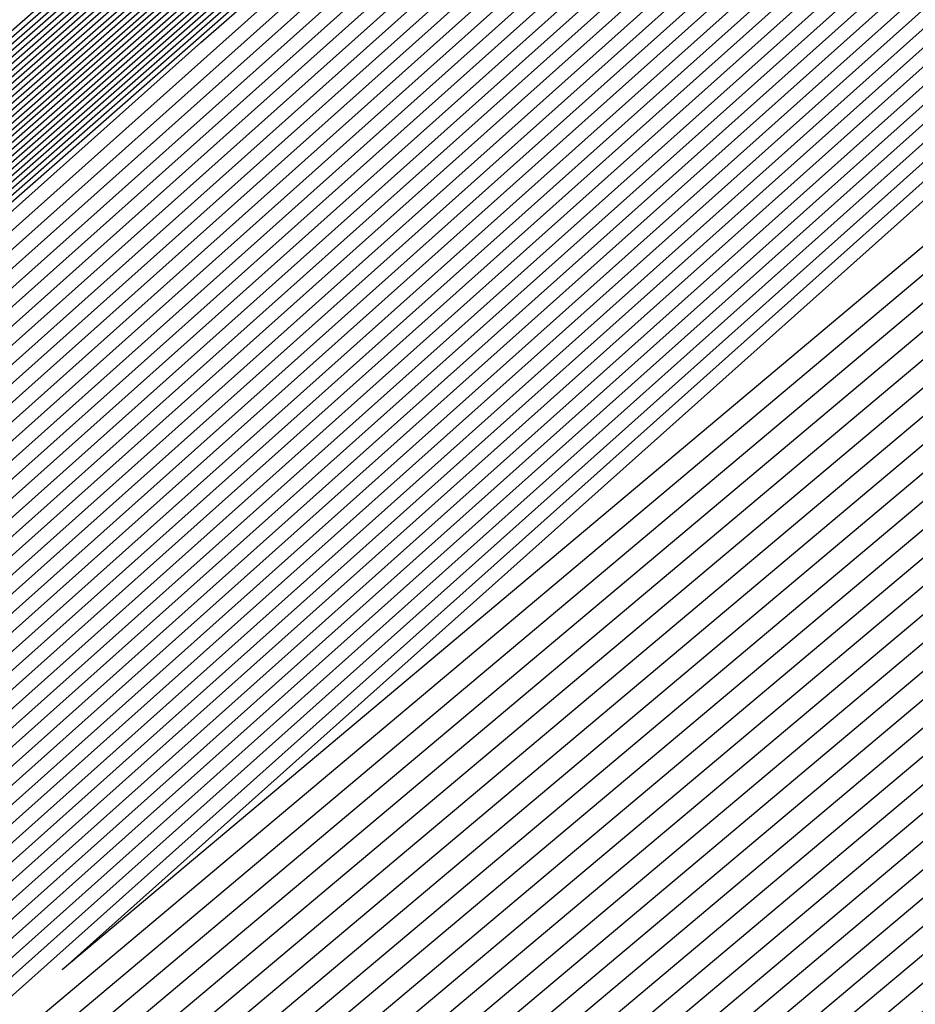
# Model space of a CAD drawing. Extents: x 3249832 to 3255657, y 13789405 to 13793316.
# Tile 920 of 1056: x 3253211.39 to 3253211.524, y 13791259.951 to 13791260.098. Entities that reach past the tile are written whole.
import ezdxf

# ---------------------------------------------------------------- set-up
doc = ezdxf.new("R2010")
doc.units = 0
doc.header["$LTSCALE"] = 100
doc.header["$MEASUREMENT"] = 0
for name, color, linetype in [('GRATIO_03231_CON', 1, 'CONTINUOUS'), ('GRATIO_0323_ICON', 1, 'CONTINUOUS'), ('TARGETS_EAST', 7, 'CONTINUOUS')]:
    doc.layers.add(name, color=color, linetype=linetype)

# ---------------------------------------------------------------- blocks, each defined once
blk = doc.blocks.new('Gratio_032316_contours')
at = {"layer": 'GRATIO_03231_CON', "color": 5, "linetype": 'Continuous', "flags": 128}
for points in [[(3253222.18973, 13791268.9562), (3253208.47101, 13791257.20698), (3253202.18439, 13791251.92482), (3253202.18439, 13791251.92482), (3253208.30778, 13791257.39414), (3253221.8874, 13791269.30278)], [(3253222.33685, 13791269.08692), (3253208.70035, 13791257.40813), (3253202.45141, 13791252.15761), (3253202.45141, 13791252.15761), (3253208.5381, 13791257.59416), (3253222.03635, 13791269.43142)], [(3253222.41042, 13791269.15229), (3253208.81502, 13791257.50869), (3253202.58492, 13791252.27401), (3253202.58492, 13791252.27401), (3253208.65326, 13791257.69417), (3253222.11082, 13791269.49575)], [(3253222.48398, 13791269.21765), (3253208.92969, 13791257.60926), (3253202.71843, 13791252.39041), (3253202.71843, 13791252.39041), (3253208.76842, 13791257.79418), (3253222.18529, 13791269.56007)], [(3253222.55754, 13791269.28301), (3253209.04436, 13791257.70983), (3253202.85194, 13791252.50681), (3253202.85193, 13791252.50681), (3253208.88358, 13791257.89419), (3253222.25977, 13791269.62439)], [(3253222.70467, 13791269.41374), (3253209.2737, 13791257.91097), (3253203.11895, 13791252.7396), (3253203.11895, 13791252.7396), (3253209.1139, 13791258.0942), (3253222.40871, 13791269.75304)], [(3253222.77823, 13791269.4791), (3253209.38837, 13791258.01154), (3253203.25246, 13791252.856), (3253203.25246, 13791252.856), (3253209.22906, 13791258.19421), (3253222.48319, 13791269.81736)], [(3253222.8518, 13791269.54447), (3253209.50304, 13791258.11211), (3253203.38597, 13791252.97239), (3253203.38597, 13791252.97239), (3253209.34422, 13791258.29422), (3253222.55766, 13791269.88168)], [(3253222.92536, 13791269.60983), (3253209.61771, 13791258.21268), (3253203.51947, 13791253.08879), (3253203.51947, 13791253.08879), (3253209.45938, 13791258.39423), (3253222.63214, 13791269.946)], [(3253294.55593, 13791331.78482), (3253282.65133, 13791321.30274), (3253268.6032, 13791309.01445), (3253256.6338, 13791298.60027), (3253249.91373, 13791292.81609), (3253247.40711, 13791290.71997), (3253247.02638, 13791290.44557), (3253246.62867, 13791290.09727), (3253243.8498, 13791287.66252), (3253236.27025, 13791281.09954), (3253223.07249, 13791269.74056), (3253209.84706, 13791258.41382), (3253203.78649, 13791253.32159), (3253203.78649, 13791253.32159), (3253209.68971, 13791258.59423), (3253222.78114, 13791270.07458), (3253235.89161, 13791281.53353), (3253243.79641, 13791288.43297), (3253249.04881, 13791292.99861), (3253256.14655, 13791299.14707), (3253268.13516, 13791309.52901), (3253282.25127, 13791321.73092), (3253294.2793, 13791332.07331)], [(3253294.30341, 13791331.56698), (3253282.46184, 13791321.1404), (3253268.48808, 13791308.91717), (3253256.58203, 13791298.55815), (3253249.89752, 13791292.80461), (3253247.40414, 13791290.71961), (3253247.02543, 13791290.44664), (3253246.629, 13791290.09938), (3253243.85878, 13791287.67218), (3253236.30279, 13791281.1296), (3253223.14605, 13791269.80592), (3253209.96173, 13791258.51439), (3253203.92, 13791253.43798), (3253203.92, 13791253.43798), (3253209.80487, 13791258.69424), (3253222.85565, 13791270.13885), (3253235.92547, 13791281.56208), (3253243.80512, 13791288.43921), (3253249.03601, 13791292.98573), (3253256.09723, 13791299.1022), (3253268.02248, 13791309.42905), (3253282.06389, 13791321.56632), (3253294.02824, 13791331.85395)], [(3253294.05089, 13791331.34915), (3253282.27235, 13791320.97806), (3253268.37296, 13791308.8199), (3253256.53026, 13791298.51602), (3253249.8813, 13791292.79314), (3253247.40117, 13791290.71925), (3253247.02448, 13791290.44772), (3253246.62933, 13791290.10149), (3253243.86776, 13791287.68184), (3253236.33533, 13791281.15966), (3253223.21961, 13791269.87129), (3253210.0764, 13791258.61496), (3253204.05351, 13791253.55438), (3253204.05351, 13791253.55438), (3253209.92004, 13791258.79424), (3253222.93017, 13791270.20313), (3253235.95934, 13791281.59062), (3253243.81382, 13791288.44544), (3253249.02321, 13791292.97286), (3253256.04791, 13791299.05733), (3253267.90979, 13791309.32909), (3253281.87651, 13791321.40172), (3253293.77719, 13791331.63458)], [(3253293.79837, 13791331.13131), (3253282.08285, 13791320.81572), (3253268.25784, 13791308.72262), (3253256.47849, 13791298.4739), (3253249.86508, 13791292.78166), (3253247.39821, 13791290.71889), (3253247.02354, 13791290.4488), (3253246.62966, 13791290.1036), (3253243.87675, 13791287.6915), (3253236.36787, 13791281.18972), (3253223.29318, 13791269.93665), (3253210.19107, 13791258.71553), (3253204.18702, 13791253.67078), (3253204.18701, 13791253.67078), (3253210.0352, 13791258.89424), (3253223.00468, 13791270.26741), (3253235.9932, 13791281.61917), (3253243.82253, 13791288.45167), (3253249.01041, 13791292.95999), (3253255.9986, 13791299.01245), (3253267.79711, 13791309.22914), (3253281.68913, 13791321.23712), (3253293.52613, 13791331.41522)], [(3253281.70387, 13791320.49104), (3253268.02759, 13791308.52807), (3253256.37495, 13791298.38965), (3253249.83265, 13791292.75871), (3253247.39227, 13791290.71816), (3253247.02165, 13791290.45095), (3253246.63032, 13791290.10782), (3253243.89471, 13791287.71083), (3253236.43295, 13791281.24983), (3253223.4403, 13791270.06738), (3253210.42041, 13791258.91666), (3253204.45403, 13791253.90357), (3253204.45403, 13791253.90357), (3253210.2655, 13791259.09429), (3253223.15342, 13791270.39627), (3253236.05998, 13791281.67732), (3253243.49467, 13791288.16911), (3253246.23629, 13791290.55891), (3253246.63094, 13791290.89792), (3253246.97688, 13791291.19282), (3253249.38096, 13791293.27243), (3253255.90221, 13791298.92109), (3253267.57241, 13791309.02875), (3253281.31446, 13791320.90786)], [(3253281.51437, 13791320.3287), (3253267.91246, 13791308.4308), (3253256.32319, 13791298.34753), (3253249.81643, 13791292.74723), (3253247.38931, 13791290.7178), (3253247.0207, 13791290.45203), (3253246.63065, 13791290.10993), (3253243.90369, 13791287.72049), (3253236.4655, 13791281.27989), (3253223.51387, 13791270.13274), (3253210.53508, 13791259.01723), (3253204.58754, 13791254.01997), (3253204.58754, 13791254.01997), (3253210.38066, 13791259.1943), (3253223.22789, 13791270.4606), (3253236.0937, 13791281.70603), (3253243.50493, 13791288.17732), (3253246.23793, 13791290.55953), (3253246.63143, 13791290.89735), (3253246.97568, 13791291.19044), (3253249.36691, 13791293.25849), (3253255.85289, 13791298.87622), (3253267.45972, 13791308.92879), (3253281.12708, 13791320.74326)], [(3253281.32488, 13791320.16636), (3253267.79734, 13791308.33352), (3253256.27142, 13791298.30541), (3253249.80022, 13791292.73576), (3253247.38634, 13791290.71744), (3253247.01976, 13791290.4531), (3253246.63098, 13791290.11204), (3253243.91267, 13791287.73015), (3253236.49804, 13791281.30995), (3253223.58743, 13791270.1981), (3253210.64975, 13791259.1178), (3253204.72105, 13791254.13636), (3253204.72105, 13791254.13637), (3253210.49582, 13791259.2943), (3253223.30236, 13791270.52492), (3253236.12742, 13791281.73474), (3253243.51518, 13791288.18552), (3253246.23956, 13791290.56015), (3253246.63193, 13791290.89678), (3253246.97448, 13791291.18805), (3253249.35287, 13791293.24455), (3253255.80356, 13791298.83135), (3253267.34704, 13791308.82884), (3253280.9397, 13791320.57865)], [(3253281.13539, 13791320.00402), (3253267.68222, 13791308.23625), (3253256.21965, 13791298.26328), (3253249.784, 13791292.72428), (3253247.38337, 13791290.71708), (3253247.01881, 13791290.45418), (3253246.63131, 13791290.11416), (3253243.92165, 13791287.73981), (3253236.53058, 13791281.34001), (3253223.66099, 13791270.26347), (3253210.76442, 13791259.21837), (3253204.85455, 13791254.25276), (3253204.85455, 13791254.25276), (3253210.61098, 13791259.39431), (3253223.37683, 13791270.58925), (3253236.16114, 13791281.76345), (3253243.52543, 13791288.19373), (3253246.2412, 13791290.56077), (3253246.63242, 13791290.89621), (3253246.97329, 13791291.18567), (3253249.33882, 13791293.23061), (3253255.75424, 13791298.78648), (3253267.23435, 13791308.72888), (3253280.75231, 13791320.41405)], [(3253267.45197, 13791308.0417), (3253256.11611, 13791298.17904), (3253249.75157, 13791292.70133), (3253247.37744, 13791290.71635), (3253247.01692, 13791290.45633), (3253246.63197, 13791290.11838), (3253243.93961, 13791287.75913), (3253236.59567, 13791281.40012), (3253223.80812, 13791270.3942), (3253210.99376, 13791259.41951), (3253205.12157, 13791254.48556), (3253205.12157, 13791254.48556), (3253210.84129, 13791259.59433), (3253223.52577, 13791270.7179), (3253236.22858, 13791281.82086), (3253243.54593, 13791288.21014), (3253246.24446, 13791290.562), (3253246.6334, 13791290.89508), (3253246.97089, 13791291.1809), (3253249.31072, 13791293.20273), (3253255.65559, 13791298.69674), (3253267.00898, 13791308.52897)], [(3253267.33685, 13791307.94442), (3253256.06434, 13791298.13691), (3253249.73535, 13791292.68985), (3253247.37447, 13791290.71599), (3253247.01598, 13791290.45741), (3253246.6323, 13791290.12049), (3253243.9486, 13791287.76879), (3253236.62821, 13791281.43018), (3253223.88168, 13791270.45956), (3253211.10843, 13791259.52008), (3253205.25508, 13791254.60195), (3253205.25508, 13791254.60195), (3253210.95645, 13791259.69434), (3253223.60023, 13791270.78223), (3253236.2623, 13791281.84957), (3253243.55619, 13791288.21834), (3253246.2461, 13791290.56262), (3253246.63389, 13791290.89451), (3253246.96969, 13791291.17852), (3253249.29667, 13791293.18879), (3253255.60626, 13791298.65187), (3253266.8963, 13791308.42902)], [(3253267.22172, 13791307.84715), (3253256.01257, 13791298.09479), (3253249.71913, 13791292.67838), (3253247.37151, 13791290.71563), (3253247.01503, 13791290.45848), (3253246.63263, 13791290.1226), (3253243.95758, 13791287.77846), (3253236.66075, 13791281.46024), (3253223.95525, 13791270.52492), (3253211.2231, 13791259.62065), (3253205.38858, 13791254.71835), (3253205.38859, 13791254.71835), (3253211.07161, 13791259.79435), (3253223.6747, 13791270.84655), (3253236.29602, 13791281.87828), (3253243.56644, 13791288.22655), (3253246.24773, 13791290.56324), (3253246.63439, 13791290.89394), (3253246.9685, 13791291.17613), (3253249.28262, 13791293.17485), (3253255.55694, 13791298.607), (3253266.78361, 13791308.32906)], [(3253267.1066, 13791307.74987), (3253255.96081, 13791298.05266), (3253249.70292, 13791292.6669), (3253247.36854, 13791290.71526), (3253247.01409, 13791290.45956), (3253246.63296, 13791290.12471), (3253243.96656, 13791287.78812), (3253236.69329, 13791281.49029), (3253224.02881, 13791270.59029), (3253211.33777, 13791259.72122), (3253205.52209, 13791254.83475), (3253205.52209, 13791254.83475), (3253211.18677, 13791259.89435), (3253223.74917, 13791270.91088), (3253236.32974, 13791281.90699), (3253243.57669, 13791288.23475), (3253246.24937, 13791290.56386), (3253246.63488, 13791290.89337), (3253246.9673, 13791291.17375), (3253249.26858, 13791293.16091), (3253255.50762, 13791298.56213), (3253266.67093, 13791308.22911)], [(3253266.87636, 13791307.55532), (3253255.85727, 13791297.96842), (3253249.67048, 13791292.64395), (3253247.36261, 13791290.71454), (3253247.01219, 13791290.46171), (3253246.63362, 13791290.12893), (3253243.98452, 13791287.80744), (3253236.75838, 13791281.55041), (3253224.17594, 13791270.72101), (3253211.56711, 13791259.92236), (3253205.78911, 13791255.06754), (3253205.78911, 13791255.06754), (3253211.41709, 13791260.09437), (3253223.89811, 13791271.03953), (3253236.39717, 13791281.9644), (3253243.59719, 13791288.25117), (3253246.25263, 13791290.56509), (3253246.63586, 13791290.89224), (3253246.96491, 13791291.16898), (3253249.24048, 13791293.13303), (3253255.40897, 13791298.4724), (3253266.44556, 13791308.0292)], [(3253266.76123, 13791307.45805), (3253255.8055, 13791297.92629), (3253249.65427, 13791292.63247), (3253247.35964, 13791290.71418), (3253247.01125, 13791290.46279), (3253246.63395, 13791290.13104), (3253243.9935, 13791287.8171), (3253236.79092, 13791281.58047), (3253224.2495, 13791270.78638), (3253211.68179, 13791260.02293), (3253205.92262, 13791255.18394), (3253205.92262, 13791255.18394), (3253211.53225, 13791260.19438), (3253223.97258, 13791271.10386), (3253236.43089, 13791281.99311), (3253243.60744, 13791288.25937), (3253246.25427, 13791290.56571), (3253246.63635, 13791290.89167), (3253246.96371, 13791291.1666), (3253249.22643, 13791293.11909), (3253255.35964, 13791298.42753), (3253266.33287, 13791307.92924)], [(3253266.64611, 13791307.36077), (3253255.75373, 13791297.88417), (3253249.63805, 13791292.621), (3253247.35667, 13791290.71382), (3253247.0103, 13791290.46387), (3253246.63428, 13791290.13316), (3253244.00248, 13791287.82676), (3253236.82346, 13791281.61053), (3253224.32306, 13791270.85174), (3253211.79646, 13791260.1235), (3253206.05613, 13791255.30034), (3253206.05613, 13791255.30033), (3253211.64741, 13791260.29439), (3253224.04705, 13791271.16818), (3253236.46461, 13791282.02182), (3253243.6177, 13791288.26758), (3253246.2559, 13791290.56633), (3253246.63684, 13791290.8911), (3253246.96251, 13791291.16422), (3253249.21238, 13791293.10515), (3253255.31032, 13791298.38266), (3253266.22019, 13791307.82929)], [(3253266.53099, 13791307.2635), (3253255.70196, 13791297.84205), (3253249.62183, 13791292.60952), (3253247.35371, 13791290.71345), (3253247.00936, 13791290.46494), (3253246.63461, 13791290.13527), (3253244.01147, 13791287.83642), (3253236.856, 13791281.64058), (3253224.39663, 13791270.9171), (3253211.91113, 13791260.22407), (3253206.18963, 13791255.41673), (3253206.18963, 13791255.41673), (3253211.76257, 13791260.3944), (3253224.12152, 13791271.23251), (3253236.49833, 13791282.05053), (3253243.62795, 13791288.27578), (3253246.25754, 13791290.56695), (3253246.63734, 13791290.89054), (3253246.96131, 13791291.16183), (3253249.19833, 13791293.09121), (3253255.26099, 13791298.33779), (3253266.1075, 13791307.72933)], [(3253266.30074, 13791307.06895), (3253255.59843, 13791297.7578), (3253249.5894, 13791292.58657), (3253247.34778, 13791290.71273), (3253247.00747, 13791290.4671), (3253246.63526, 13791290.13949), (3253244.02943, 13791287.85574), (3253236.92109, 13791281.7007), (3253224.54375, 13791271.04783), (3253212.14047, 13791260.42521), (3253206.45665, 13791255.64953), (3253206.45665, 13791255.64953), (3253211.99289, 13791260.59441), (3253224.27046, 13791271.36115), (3253236.56577, 13791282.10794), (3253243.64845, 13791288.29219), (3253246.2608, 13791290.56818), (3253246.63832, 13791290.8894), (3253246.95892, 13791291.15707), (3253249.17024, 13791293.06333), (3253255.16235, 13791298.24805), (3253265.88213, 13791307.52942)], [(3253266.18562, 13791306.97167), (3253255.54666, 13791297.71567), (3253249.57318, 13791292.57509), (3253247.34481, 13791290.71237), (3253247.00652, 13791290.46817), (3253246.63559, 13791290.1416), (3253244.03841, 13791287.86541), (3253236.95363, 13791281.73076), (3253224.61732, 13791271.1132), (3253212.25514, 13791260.52577), (3253206.59016, 13791255.76592), (3253206.59016, 13791255.76592), (3253212.10805, 13791260.69442), (3253224.34492, 13791271.42548), (3253236.59949, 13791282.13665), (3253243.6587, 13791288.3004), (3253246.26244, 13791290.5688), (3253246.63881, 13791290.88883), (3253246.95772, 13791291.15468), (3253249.15619, 13791293.04939), (3253255.11302, 13791298.20318), (3253265.76944, 13791307.42947)], [(3253266.07049, 13791306.8744), (3253255.49489, 13791297.67355), (3253249.55697, 13791292.56362), (3253247.34184, 13791290.712), (3253247.00558, 13791290.46925), (3253246.63592, 13791290.14371), (3253244.04739, 13791287.87507), (3253236.98617, 13791281.76081), (3253224.69088, 13791271.17856), (3253212.36981, 13791260.62634), (3253206.72366, 13791255.88232), (3253206.72367, 13791255.88232), (3253212.22321, 13791260.79443), (3253224.41939, 13791271.4898), (3253236.63321, 13791282.16536), (3253243.66895, 13791288.30861), (3253246.26407, 13791290.56942), (3253246.6393, 13791290.88827), (3253246.95652, 13791291.1523), (3253249.14214, 13791293.03545), (3253255.0637, 13791298.15831), (3253265.65676, 13791307.32951)], [(3253265.95537, 13791306.77712), (3253255.44312, 13791297.63143), (3253249.54075, 13791292.55214), (3253247.33888, 13791290.71164), (3253247.00463, 13791290.47032), (3253246.63625, 13791290.14582), (3253244.05637, 13791287.88473), (3253237.01871, 13791281.79087), (3253224.76444, 13791271.24392), (3253212.48448, 13791260.72691), (3253206.85717, 13791255.99872), (3253206.85717, 13791255.99872), (3253212.33837, 13791260.89444), (3253224.49386, 13791271.55413), (3253236.66693, 13791282.19407), (3253243.67921, 13791288.31681), (3253246.26571, 13791290.57004), (3253246.6398, 13791290.8877), (3253246.95533, 13791291.14992), (3253249.12809, 13791293.02151), (3253255.01437, 13791298.11344), (3253265.54407, 13791307.22956)], [(3253265.72512, 13791306.58257), (3253255.33958, 13791297.54718), (3253249.50832, 13791292.52919), (3253247.33294, 13791290.71092), (3253247.00274, 13791290.47248), (3253246.63691, 13791290.15005), (3253244.07433, 13791287.90405), (3253237.0838, 13791281.85099), (3253224.91157, 13791271.37465), (3253212.71382, 13791260.92805), (3253207.12419, 13791256.23151), (3253207.12419, 13791256.23151), (3253212.56869, 13791261.09446), (3253224.6428, 13791271.68278), (3253236.73437, 13791282.25148), (3253243.69971, 13791288.33322), (3253246.26897, 13791290.57127), (3253246.64078, 13791290.88656), (3253246.95293, 13791291.14515), (3253249.1, 13791292.99362), (3253254.91572, 13791298.02371), (3253265.3187, 13791307.02965)], [(3253265.61, 13791306.4853), (3253255.28781, 13791297.50506), (3253249.4921, 13791292.51771), (3253247.32998, 13791290.71056), (3253247.0018, 13791290.47355), (3253246.63724, 13791290.15216), (3253244.08331, 13791287.91371), (3253237.11634, 13791281.88104), (3253224.98513, 13791271.44001), (3253212.82849, 13791261.02862), (3253207.2577, 13791256.34791), (3253207.2577, 13791256.34791), (3253212.68385, 13791261.19447), (3253224.71727, 13791271.7471), (3253236.76809, 13791282.28019), (3253243.70996, 13791288.34143), (3253246.27061, 13791290.57189), (3253246.64127, 13791290.88599), (3253246.95174, 13791291.14277), (3253249.08595, 13791292.97968), (3253254.8664, 13791297.97884), (3253265.20602, 13791306.92969)], [(3253265.49488, 13791306.38803), (3253255.23605, 13791297.46293), (3253249.47588, 13791292.50624), (3253247.32701, 13791290.71019), (3253247.00085, 13791290.47463), (3253246.63757, 13791290.15427), (3253244.0923, 13791287.92337), (3253237.14888, 13791281.9111), (3253225.0587, 13791271.50538), (3253212.94316, 13791261.12919), (3253207.39121, 13791256.46431), (3253207.39121, 13791256.46431), (3253212.79901, 13791261.29448), (3253224.79174, 13791271.81143), (3253236.80181, 13791282.3089), (3253243.72021, 13791288.34963), (3253246.27224, 13791290.57251), (3253246.64176, 13791290.88543), (3253246.95054, 13791291.14038), (3253249.0719, 13791292.96574), (3253254.81708, 13791297.93397), (3253265.09333, 13791306.82974)], [(3253265.37976, 13791306.29075), (3253255.18428, 13791297.42081), (3253249.45967, 13791292.49476), (3253247.32404, 13791290.70983), (3253246.9999, 13791290.47571), (3253246.6379, 13791290.15638), (3253244.10128, 13791287.93303), (3253237.18142, 13791281.94116), (3253225.13226, 13791271.57074), (3253213.05783, 13791261.22976), (3253207.52471, 13791256.5807), (3253207.52471, 13791256.5807), (3253212.91417, 13791261.39448), (3253224.86621, 13791271.87575), (3253236.83553, 13791282.33761), (3253243.73047, 13791288.35784), (3253246.27388, 13791290.57313), (3253246.64226, 13791290.88486), (3253246.94934, 13791291.138), (3253249.05785, 13791292.9518), (3253254.76775, 13791297.8891), (3253264.98065, 13791306.72978)], [(3253265.14951, 13791306.0962), (3253255.08074, 13791297.33656), (3253249.42723, 13791292.47181), (3253247.31811, 13791290.70911), (3253246.99801, 13791290.47786), (3253246.63856, 13791290.1606), (3253244.11924, 13791287.95236), (3253237.24651, 13791282.00127), (3253225.27938, 13791271.70147), (3253213.28717, 13791261.4309), (3253207.79173, 13791256.8135), (3253207.79173, 13791256.8135), (3253213.14449, 13791261.5945), (3253225.01515, 13791272.0044), (3253236.90297, 13791282.39502), (3253243.75097, 13791288.37425), (3253246.27714, 13791290.57436), (3253246.64324, 13791290.88372), (3253246.94695, 13791291.13323), (3253249.02975, 13791292.92392), (3253254.6691, 13791297.79936), (3253264.75528, 13791306.52987)], [(3253265.03439, 13791305.99892), (3253255.02897, 13791297.29444), (3253249.41102, 13791292.46033), (3253247.31514, 13791290.70874), (3253246.99707, 13791290.47894), (3253246.63889, 13791290.16271), (3253244.12822, 13791287.96202), (3253237.27905, 13791282.03133), (3253225.35295, 13791271.76683), (3253213.40184, 13791261.53147), (3253207.92524, 13791256.92989), (3253207.92524, 13791256.92989), (3253213.25965, 13791261.69451), (3253225.08961, 13791272.06873), (3253236.93669, 13791282.42373), (3253243.76122, 13791288.38246), (3253246.27878, 13791290.57498), (3253246.64373, 13791290.88316), (3253246.94575, 13791291.13085), (3253249.01571, 13791292.90998), (3253254.61978, 13791297.75449), (3253264.64259, 13791306.42992)], [(3253264.91926, 13791305.90165), (3253254.9772, 13791297.25231), (3253249.3948, 13791292.44886), (3253247.31218, 13791290.70838), (3253246.99612, 13791290.48001), (3253246.63922, 13791290.16482), (3253244.1372, 13791287.97168), (3253237.31159, 13791282.06139), (3253225.42651, 13791271.83219), (3253213.51651, 13791261.63204), (3253208.05874, 13791257.04629), (3253208.05875, 13791257.04629), (3253213.37481, 13791261.79452), (3253225.16408, 13791272.13306), (3253236.97041, 13791282.45244), (3253243.77147, 13791288.39066), (3253246.28041, 13791290.5756), (3253246.64422, 13791290.88259), (3253246.94455, 13791291.12847), (3253249.00166, 13791292.89604), (3253254.57046, 13791297.70962), (3253264.52991, 13791306.32996)], [(3253264.80414, 13791305.80438), (3253254.92543, 13791297.21019), (3253249.37858, 13791292.43738), (3253247.30921, 13791290.70802), (3253246.99518, 13791290.48109), (3253246.63955, 13791290.16693), (3253244.14618, 13791287.98134), (3253237.34413, 13791282.09145), (3253225.50007, 13791271.89756), (3253213.63118, 13791261.73261), (3253208.19225, 13791257.16269), (3253208.19225, 13791257.16269), (3253213.48997, 13791261.89453), (3253225.23855, 13791272.19738), (3253237.00413, 13791282.48115), (3253243.78172, 13791288.39887), (3253246.28205, 13791290.57622), (3253246.64472, 13791290.88202), (3253246.94335, 13791291.12608), (3253248.98761, 13791292.8821), (3253254.52113, 13791297.66475), (3253264.41722, 13791306.23001)], [(3253264.57389, 13791305.60983), (3253254.8219, 13791297.12594), (3253249.34615, 13791292.41443), (3253247.30328, 13791290.7073), (3253246.99329, 13791290.48324), (3253246.64021, 13791290.17116), (3253244.16415, 13791288.00066), (3253237.40922, 13791282.15156), (3253225.6472, 13791272.02829), (3253213.86052, 13791261.93375), (3253208.45927, 13791257.39548), (3253208.45927, 13791257.39548), (3253213.72028, 13791262.09454), (3253225.38749, 13791272.32603), (3253237.07157, 13791282.53856), (3253243.80223, 13791288.41528), (3253246.28532, 13791290.57745), (3253246.6457, 13791290.88089), (3253246.94096, 13791291.12132), (3253248.95951, 13791292.85422), (3253254.42248, 13791297.57502), (3253264.19185, 13791306.0301)], [(3253264.45877, 13791305.51255), (3253254.77013, 13791297.08382), (3253249.32993, 13791292.40295), (3253247.30031, 13791290.70693), (3253246.99234, 13791290.48432), (3253246.64054, 13791290.17327), (3253244.17313, 13791288.01032), (3253237.44176, 13791282.18162), (3253225.72077, 13791272.09365), (3253213.97519, 13791262.03431), (3253208.59278, 13791257.51188), (3253208.59278, 13791257.51188), (3253213.83545, 13791262.19455), (3253225.46196, 13791272.39036), (3253237.10529, 13791282.56727), (3253243.81248, 13791288.42348), (3253246.28695, 13791290.57807), (3253246.64619, 13791290.88032), (3253246.93976, 13791291.11893), (3253248.94547, 13791292.84028), (3253254.37316, 13791297.53015), (3253264.07917, 13791305.93015)], [(3253264.34365, 13791305.41528), (3253254.71836, 13791297.0417), (3253249.31372, 13791292.39148), (3253247.29734, 13791290.70657), (3253246.9914, 13791290.48539), (3253246.64087, 13791290.17538), (3253244.18211, 13791288.01998), (3253237.4743, 13791282.21168), (3253225.79433, 13791272.15901), (3253214.08986, 13791262.13489), (3253208.72629, 13791257.62828), (3253208.72628, 13791257.62828), (3253213.9506, 13791262.29456), (3253225.53643, 13791272.45468), (3253237.13901, 13791282.59598), (3253243.82273, 13791288.43169), (3253246.28858, 13791290.57869), (3253246.64668, 13791290.87975), (3253246.93857, 13791291.11655), (3253248.93142, 13791292.82634), (3253254.32383, 13791297.48528), (3253263.96648, 13791305.83019)], [(3253264.22852, 13791305.318), (3253254.66659, 13791296.99957), (3253249.2975, 13791292.38), (3253247.29438, 13791290.70621), (3253246.99045, 13791290.48647), (3253246.6412, 13791290.17749), (3253244.19109, 13791288.02965), (3253237.50684, 13791282.24174), (3253225.86789, 13791272.22438), (3253214.20454, 13791262.23545), (3253208.85979, 13791257.74467), (3253208.85979, 13791257.74467), (3253214.06576, 13791262.39457), (3253225.6109, 13791272.51901), (3253237.17273, 13791282.62469), (3253243.83298, 13791288.4399), (3253246.29022, 13791290.57931), (3253246.64717, 13791290.87918), (3253246.93737, 13791291.11417), (3253248.91737, 13791292.8124), (3253254.27451, 13791297.44041), (3253263.8538, 13791305.73024)], [(3253263.99828, 13791305.12345), (3253254.56305, 13791296.91532), (3253249.26507, 13791292.35705), (3253247.28844, 13791290.70548), (3253246.98856, 13791290.48862), (3253246.64186, 13791290.18171), (3253244.20905, 13791288.04897), (3253237.57193, 13791282.30185), (3253226.01502, 13791272.3551), (3253214.43388, 13791262.43659), (3253209.12681, 13791257.97747), (3253209.12681, 13791257.97747), (3253214.29608, 13791262.59459), (3253225.75984, 13791272.64766), (3253237.24016, 13791282.6821), (3253243.85349, 13791288.45631), (3253246.29349, 13791290.58054), (3253246.64816, 13791290.87805), (3253246.93497, 13791291.1094), (3253248.88927, 13791292.78452), (3253254.17586, 13791297.35067), (3253263.62842, 13791305.53033)], [(3253263.88315, 13791305.02618), (3253254.51129, 13791296.8732), (3253249.24885, 13791292.34558), (3253247.28548, 13791290.70512), (3253246.98761, 13791290.4897), (3253246.64219, 13791290.18382), (3253244.21803, 13791288.05863), (3253237.60447, 13791282.33191), (3253226.08858, 13791272.42047), (3253214.54855, 13791262.53716), (3253209.26032, 13791258.09386), (3253209.26032, 13791258.09386), (3253214.41124, 13791262.69459), (3253225.8343, 13791272.71198), (3253237.27388, 13791282.71081), (3253243.86374, 13791288.46451), (3253246.29512, 13791290.58116), (3253246.64865, 13791290.87748), (3253246.93378, 13791291.10702), (3253248.87522, 13791292.77058), (3253254.12654, 13791297.3058), (3253263.51574, 13791305.43037)], [(3253263.76803, 13791304.9289), (3253254.45952, 13791296.83108), (3253249.23263, 13791292.3341), (3253247.28251, 13791290.70476), (3253246.98667, 13791290.49078), (3253246.64252, 13791290.18593), (3253244.22702, 13791288.06829), (3253237.63701, 13791282.36197), (3253226.16214, 13791272.48583), (3253214.66322, 13791262.63773), (3253209.39382, 13791258.21026), (3253209.39382, 13791258.21026), (3253214.5264, 13791262.7946), (3253225.90877, 13791272.77631), (3253237.3076, 13791282.73952), (3253243.87399, 13791288.47272), (3253246.29675, 13791290.58178), (3253246.64914, 13791290.87691), (3253246.93258, 13791291.10463), (3253248.86118, 13791292.75664), (3253254.07721, 13791297.26093), (3253263.40305, 13791305.33042)], [(3253263.65291, 13791304.83163), (3253254.40775, 13791296.78895), (3253249.21642, 13791292.32262), (3253247.27954, 13791290.7044), (3253246.98572, 13791290.49185), (3253246.64285, 13791290.18805), (3253244.236, 13791288.07795), (3253237.66955, 13791282.39203), (3253226.23571, 13791272.55119), (3253214.77789, 13791262.7383), (3253209.52733, 13791258.32666), (3253209.52733, 13791258.32666), (3253214.64156, 13791262.89461), (3253225.98324, 13791272.84063), (3253237.34132, 13791282.76823), (3253243.88424, 13791288.48092), (3253246.29839, 13791290.5824), (3253246.64963, 13791290.87634), (3253246.93138, 13791291.10225), (3253248.84713, 13791292.7427), (3253254.02789, 13791297.21606), (3253263.29037, 13791305.23046)], [(3253226.38283, 13791272.68192), (3253215.00723, 13791262.93944), (3253209.79435, 13791258.55945), (3253209.79435, 13791258.55945), (3253214.87188, 13791263.09463), (3253226.13218, 13791272.96928)], [(3253226.4564, 13791272.74729), (3253215.1219, 13791263.04001), (3253209.92785, 13791258.67585), (3253209.92786, 13791258.67585), (3253214.98704, 13791263.19464), (3253226.20665, 13791273.03361)], [(3253226.52996, 13791272.81265), (3253215.23657, 13791263.14058), (3253210.06136, 13791258.79225), (3253210.06136, 13791258.79225), (3253215.1022, 13791263.29465), (3253226.28112, 13791273.09794)], [(3253226.60352, 13791272.87801), (3253215.35124, 13791263.24115), (3253210.19487, 13791258.90864), (3253210.19487, 13791258.90864), (3253215.21736, 13791263.39465), (3253226.35559, 13791273.16226)], [(3253226.75065, 13791273.00874), (3253215.58058, 13791263.44229), (3253210.46189, 13791259.14144), (3253210.46189, 13791259.14144), (3253215.44768, 13791263.59467), (3253226.50453, 13791273.29091)], [(3253226.82421, 13791273.0741), (3253215.69525, 13791263.54285), (3253210.5954, 13791259.25783), (3253210.5954, 13791259.25783), (3253215.56284, 13791263.69468), (3253226.57899, 13791273.35524)], [(3253226.89778, 13791273.13947), (3253215.80992, 13791263.64343), (3253210.7289, 13791259.37423), (3253210.7289, 13791259.37423), (3253215.678, 13791263.79469), (3253226.65346, 13791273.41956)], [(3253226.97134, 13791273.20483), (3253215.92459, 13791263.74399), (3253210.86241, 13791259.49063), (3253210.86241, 13791259.49063), (3253215.79316, 13791263.8947)], [(3253216.15393, 13791263.94513), (3253211.12943, 13791259.72342), (3253211.12943, 13791259.72342), (3253216.02348, 13791264.09471)], [(3253216.2686, 13791264.0457), (3253211.26293, 13791259.83982), (3253211.26294, 13791259.83982), (3253216.13864, 13791264.19472)], [(3253216.38328, 13791264.14627), (3253211.39644, 13791259.95622), (3253211.39644, 13791259.95622), (3253216.2538, 13791264.29473)]]:
    blk.add_lwpolyline(points, dxfattribs=at)
at = {"layer": 'GRATIO_0323_ICON', "color": 7, "linetype": 'Continuous', "flags": 128}
for points in [[(3253222.26329, 13791269.02156), (3253208.58568, 13791257.30755), (3253202.3179, 13791252.04122), (3253202.3179, 13791252.04122), (3253208.42294, 13791257.49415), (3253221.96187, 13791269.36711)], [(3253222.63111, 13791269.34838), (3253209.15903, 13791257.8104), (3253202.98544, 13791252.6232), (3253202.98544, 13791252.6232), (3253208.99874, 13791257.99419), (3253222.33424, 13791269.68871)], [(3253294.80845, 13791332.00265), (3253282.84083, 13791321.46507), (3253268.71833, 13791309.11172), (3253256.68557, 13791298.6424), (3253249.92995, 13791292.82756), (3253247.41007, 13791290.72034), (3253247.02732, 13791290.44449), (3253246.62834, 13791290.09516), (3253243.84082, 13791287.65286), (3253236.2377, 13791281.06949), (3253222.99892, 13791269.67519), (3253209.73238, 13791258.31325), (3253203.65298, 13791253.20519), (3253203.65298, 13791253.20519), (3253209.57454, 13791258.49423), (3253222.70663, 13791270.0103), (3253235.85774, 13791281.50498), (3253243.7877, 13791288.42674), (3253249.0616, 13791293.01148), (3253256.19586, 13791299.19195), (3253268.24784, 13791309.62896), (3253282.43865, 13791321.89552), (3253294.53035, 13791332.29267)], [(3253281.89336, 13791320.65338), (3253268.14271, 13791308.62535), (3253256.42672, 13791298.43178), (3253249.84887, 13791292.77018), (3253247.39524, 13791290.71852), (3253247.02259, 13791290.44987), (3253246.62999, 13791290.10571), (3253243.88573, 13791287.70117), (3253236.40041, 13791281.21978), (3253223.36674, 13791270.00201), (3253210.30574, 13791258.8161), (3253204.32052, 13791253.78717), (3253204.32052, 13791253.78717), (3253210.15034, 13791258.99428), (3253223.07895, 13791270.33195), (3253236.02626, 13791281.64861), (3253243.48442, 13791288.1609), (3253246.23466, 13791290.5583), (3253246.63045, 13791290.89848), (3253246.97808, 13791291.1952), (3253249.39501, 13791293.28637), (3253255.95153, 13791298.96595), (3253267.68509, 13791309.1287), (3253281.50184, 13791321.07246)], [(3253280.94589, 13791319.84168), (3253267.5671, 13791308.13897), (3253256.16788, 13791298.22116), (3253249.76778, 13791292.7128), (3253247.38041, 13791290.71671), (3253247.01787, 13791290.45526), (3253246.63164, 13791290.11627), (3253243.93063, 13791287.74947), (3253236.56312, 13791281.37006), (3253223.73456, 13791270.32883), (3253210.87909, 13791259.31894), (3253204.98806, 13791254.36916), (3253204.98806, 13791254.36916), (3253210.72614, 13791259.49432), (3253223.4513, 13791270.65358), (3253236.19486, 13791281.79216), (3253243.53568, 13791288.20193), (3253246.24283, 13791290.56139), (3253246.63291, 13791290.89565), (3253246.97209, 13791291.18328), (3253249.32477, 13791293.21667), (3253255.70491, 13791298.74161), (3253267.12167, 13791308.62893), (3253280.56493, 13791320.24945)], [(3253266.99148, 13791307.6526), (3253255.90904, 13791298.01054), (3253249.6867, 13791292.65542), (3253247.36557, 13791290.7149), (3253247.01314, 13791290.46064), (3253246.63329, 13791290.12682), (3253243.97554, 13791287.79778), (3253236.72583, 13791281.52035), (3253224.10237, 13791270.65565), (3253211.45244, 13791259.82179), (3253205.6556, 13791254.95114), (3253205.6556, 13791254.95114), (3253211.30193, 13791259.99436), (3253223.82364, 13791270.9752), (3253236.36345, 13791281.93569), (3253243.58694, 13791288.24296), (3253246.251, 13791290.56448), (3253246.63537, 13791290.89281), (3253246.9661, 13791291.17137), (3253249.25453, 13791293.14697), (3253255.45829, 13791298.51727), (3253266.55824, 13791308.12915)], [(3253266.41586, 13791307.16622), (3253255.65019, 13791297.79992), (3253249.60562, 13791292.59805), (3253247.35074, 13791290.71309), (3253247.00841, 13791290.46602), (3253246.63494, 13791290.13738), (3253244.02045, 13791287.84608), (3253236.88854, 13791281.67064), (3253224.47019, 13791270.98247), (3253212.0258, 13791260.32464), (3253206.32314, 13791255.53313), (3253206.32314, 13791255.53313), (3253211.87773, 13791260.49441), (3253224.19599, 13791271.29683), (3253236.53205, 13791282.07923), (3253243.6382, 13791288.28399), (3253246.25917, 13791290.56757), (3253246.63783, 13791290.88997), (3253246.96012, 13791291.15945), (3253249.18429, 13791293.07727), (3253255.21167, 13791298.29292), (3253265.99481, 13791307.62938)], [(3253265.84025, 13791306.67985), (3253255.39135, 13791297.5893), (3253249.52453, 13791292.54067), (3253247.33591, 13791290.71128), (3253247.00369, 13791290.4714), (3253246.63658, 13791290.14793), (3253244.06535, 13791287.89439), (3253237.05125, 13791281.82093), (3253224.83801, 13791271.30929), (3253212.59915, 13791260.82748), (3253206.99068, 13791256.11511), (3253206.99068, 13791256.11512), (3253212.45353, 13791260.99445), (3253224.56833, 13791271.61845), (3253236.70065, 13791282.22277), (3253243.68946, 13791288.32502), (3253246.26734, 13791290.57065), (3253246.64029, 13791290.88713), (3253246.95413, 13791291.14753), (3253249.11404, 13791293.00756), (3253254.96505, 13791298.06857), (3253265.43139, 13791307.1296)], [(3253265.26463, 13791306.19348), (3253255.13251, 13791297.37869), (3253249.44345, 13791292.48329), (3253247.32108, 13791290.70947), (3253246.99896, 13791290.47678), (3253246.63823, 13791290.15849), (3253244.11026, 13791287.9427), (3253237.21396, 13791281.97122), (3253225.20582, 13791271.6361), (3253213.1725, 13791261.33033), (3253207.65822, 13791256.6971), (3253207.65822, 13791256.6971), (3253213.02933, 13791261.49449), (3253224.94068, 13791271.94008), (3253236.86925, 13791282.36631), (3253243.74072, 13791288.36604), (3253246.27551, 13791290.57374), (3253246.64275, 13791290.88429), (3253246.94814, 13791291.13562), (3253249.0438, 13791292.93786), (3253254.71843, 13791297.84423), (3253264.86796, 13791306.62983)], [(3253264.68902, 13791305.7071), (3253254.87367, 13791297.16807), (3253249.36237, 13791292.42591), (3253247.30624, 13791290.70766), (3253246.99423, 13791290.48216), (3253246.63988, 13791290.16905), (3253244.15517, 13791287.991), (3253237.37667, 13791282.12151), (3253225.57364, 13791271.96292), (3253213.74585, 13791261.83318), (3253208.32576, 13791257.27908), (3253208.32576, 13791257.27908), (3253213.60512, 13791261.99453), (3253225.31302, 13791272.26171), (3253237.03785, 13791282.50985), (3253243.79198, 13791288.40707), (3253246.28368, 13791290.57683), (3253246.64521, 13791290.88145), (3253246.94216, 13791291.1237), (3253248.97356, 13791292.86816), (3253254.47181, 13791297.61988), (3253264.30454, 13791306.13006)], [(3253264.1134, 13791305.22073), (3253254.61482, 13791296.95745), (3253249.28128, 13791292.36853), (3253247.29141, 13791290.70585), (3253246.98951, 13791290.48755), (3253246.64153, 13791290.1796), (3253244.20007, 13791288.03931), (3253237.53939, 13791282.27179), (3253225.94146, 13791272.28974), (3253214.31921, 13791262.33602), (3253208.9933, 13791257.86107), (3253208.9933, 13791257.86107), (3253214.18092, 13791262.49458), (3253225.68537, 13791272.58333), (3253237.20645, 13791282.65339), (3253243.84324, 13791288.4481), (3253246.29185, 13791290.57992), (3253246.64767, 13791290.87861), (3253246.93617, 13791291.11178), (3253248.90332, 13791292.79846), (3253254.22519, 13791297.39554), (3253263.74111, 13791305.63028)], [(3253226.30927, 13791272.61656), (3253214.89256, 13791262.83887), (3253209.66084, 13791258.44306), (3253209.66084, 13791258.44305), (3253214.75672, 13791262.99462), (3253226.05771, 13791272.90496)], [(3253226.67709, 13791272.94338), (3253215.46591, 13791263.34172), (3253210.32838, 13791259.02504), (3253210.32838, 13791259.02504), (3253215.33252, 13791263.49466), (3253226.43006, 13791273.22659)], [(3253216.03926, 13791263.84456), (3253210.99592, 13791259.60703), (3253210.99592, 13791259.60703), (3253215.90832, 13791263.99471)]]:
    blk.add_lwpolyline(points, dxfattribs=at)

msp = doc.modelspace()

# ---------------------------------------------------------------- block references
at = {"layer": 'TARGETS_EAST'}
msp.add_blockref('Gratio_032316_contours', (0, 0), dxfattribs=at)

doc.saveas('drawing.dxf')
